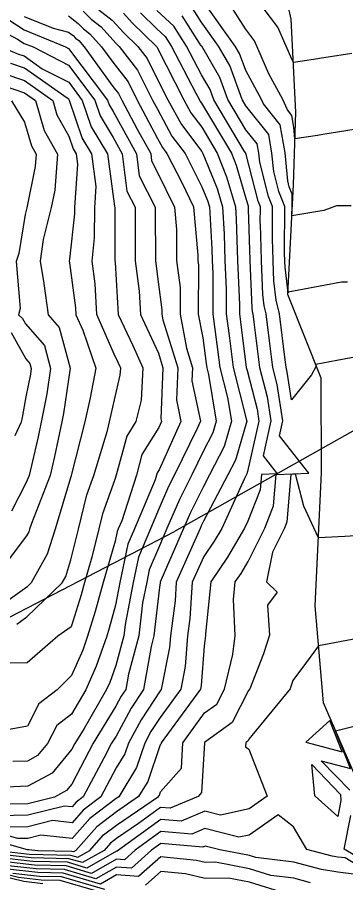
# Model space of a CAD drawing. Extents: x 42655 to 43811, y -141820 to -141156.
# Drawn here: x 42798.3 to 42836.1, y -141770 to -141670.4 of the extents above; entities that cross this region are included whole.
import ezdxf

# ---------------------------------------------------------------- set-up
doc = ezdxf.new("R2010")
doc.units = 0
for name, color, linetype in [('D-STR-HTXT', 7, 'Continuous'), ('ZE_HICN', 7, 'Continuous'), ('ZE_LWCN', 7, 'Continuous'), ('地形', 7, 'Continuous'), ('現況道路ﾊｯﾁ', 7, 'Continuous')]:
    doc.layers.add(name, color=color, linetype=linetype)

msp = doc.modelspace()

# ---------------------------------------------------------------- linework, layer by layer
at = {"layer": 'D-STR-HTXT'}
msp.add_line((43148.457, -141542.195), (42816.396, -141729.579), dxfattribs=at)
msp.add_lwpolyline([(42724.63, -141777.236), (42816.396, -141729.579)], dxfattribs=at)
at = {"layer": 'ZE_HICN'}
for points in [[(42805.889, -141669.712), (42806.808, -141670.653), (42807.954, -141671.538), (42809.632, -141673.398), (42810.048, -141673.801), (42812.155, -141676.511), (42813.854, -141679.946), (42814.422, -141681.015), (42816.096, -141684.088), (42817.615, -141686.091), (42819.552, -141689.913), (42820.18, -141691.49), (42820.401, -141692.241), (42820.692, -141697.061), (42820.737, -141698.402), (42820.798, -141699.855), (42820.785, -141704.565), (42821.353, -141708.649), (42821.617, -141710.723), (42822.492, -141714.143), (42822.941, -141716.88), (42822.105, -141719.808), (42820.409, -141723.054), (42819.712, -141724.378), (42818.221, -141727.404), (42817.429, -141729.231), (42814.837, -141735.208), (42814.749, -141735.406), (42814.744, -141735.488), (42814.678, -141735.98), (42814.027, -141741.572), (42813.692, -141742.806), (42812.82, -141747.74), (42811.411, -141749.874), (42809.67, -141753.096), (42809.167, -141753.92), (42808.278, -141755.624), (42805.891, -141760.098), (42805.108, -141760.697), (42804.619, -141761.253), (42803.752, -141761.157), (42799.535, -141762.213), (42796.212, -141762.28)], [(42839.387, -141709.086), (42835.062, -141709.922), (42832.619, -141710.379), (42832.628, -141710.626), (42832.14, -141711.539), (42829.843, -141714.42), (42829.361, -141711.253), (42829.216, -141710.688), (42829.105, -141709.82), (42828.448, -141704.529), (42828.081, -141702.962), (42827.826, -141700.735), (42827.737, -141698.48), (42827.725, -141698.369), (42827.65, -141695.92), (42827.64, -141695.808), (42827.67, -141692.207), (42827.212, -141691.025), (42826.186, -141687.103), (42826.087, -141686.052), (42825.904, -141684.996), (42824.61, -141683.378), (42822.539, -141679.906), (42821.606, -141677.351), (42819.515, -141673.757), (42819.476, -141673.702), (42817.278, -141670.248)], [(42796.562, -141673.864), (42798.465, -141674.657), (42799.128, -141674.882), (42801.199, -141676.342), (42804.231, -141677.904), (42805.796, -141679.984), (42806.815, -141683.041), (42808.692, -141686.133), (42809.382, -141691.312), (42809.486, -141692.17), (42809.548, -141692.292), (42809.531, -141698.313), (42809.532, -141698.454), (42809.553, -141698.621), (42809.906, -141704.615), (42811.585, -141708.197), (42812.771, -141710.765), (42812.542, -141714.463), (42811.953, -141716.931), (42810.903, -141718.624), (42809.692, -141723.104), (42809.532, -141723.601), (42808.112, -141727.532), (42807.691, -141729.276), (42806.896, -141732.523), (42806.038, -141735.447), (42805.658, -141736.844), (42804.523, -141740.554), (42803.001, -141741.623), (42799.454, -141744.678), (42796.91, -141744.733)], [(42797.624, -141706.674), (42799.291, -141709.707), (42799.77, -141710.248), (42799.921, -141710.824), (42799.827, -141711.464), (42799.311, -141714.083), (42798.879, -141716.455), (42798.769, -141716.992), (42798.047, -141718.552)], [(42839.732, -141729.913), (42835.983, -141730.142), (42832.939, -141730.282), (42832.413, -141729.161), (42831.242, -141726.67), (42830.284, -141722.988), (42829.748, -141723.011), (42829.312, -141728.454), (42829.029, -141729.177), (42827.643, -141731.946), (42826.957, -141735.349), (42828.193, -141736.547), (42827.085, -141738.038), (42827.295, -141741.51), (42826.639, -141743.63), (42825.048, -141747.683), (42824.91, -141747.852), (42823.03, -141751.558), (42819.85, -141753.836), (42819.825, -141753.87), (42819.506, -141759.586), (42819.111, -141760.036), (42815.908, -141761.397), (42814.796, -141761.303), (42812.246, -141763.167), (42809.724, -141764.875), (42809.032, -141765.405), (42808.289, -141766.249), (42805.804, -141767.66), (42804.261, -141767.205), (42799.92, -141767.11), (42794.738, -141766.522)], [(42829.199, -141771.215), (42825.013, -141769.894), (42822.602, -141769.428), (42819.923, -141769.47), (42817.645, -141768.962), (42814.83, -141768.667), (42813.064, -141770.241)], [(42808.386, -141770.758), (42803.412, -141769.29), (42800.866, -141769.234), (42797.827, -141768.889)]]:
    msp.add_lwpolyline(points, dxfattribs=at)
at = {"layer": 'ZE_LWCN'}
for points in [[(42836.718, -141692.131), (42835.009, -141692.131), (42833.576, -141692.668), (42829.884, -141693.277), (42829.901, -141692.147), (42829.921, -141690.79), (42829.583, -141689.918), (42829.41, -141689.257), (42829.106, -141686.038), (42828.548, -141682.804), (42826.626, -141680.402), (42826.395, -141679.888), (42824.578, -141676.543), (42823.864, -141674.59), (42823.37, -141673.739), (42819.451, -141668.225)], [(42837.04, -141683.355), (42833.431, -141683.931), (42832.832, -141684.023), (42830.233, -141684.424), (42830.104, -141683.06), (42829.87, -141681.708), (42829.372, -141681.086), (42828.829, -141679.876), (42827.228, -141676.929), (42825.587, -141673.135), (42824.555, -141671.766), (42821.927, -141667.583)], [(42836.28, -141700.901), (42835.581, -141700.901), (42829.456, -141702.04), (42829.442, -141702.127), (42829.103, -141699.173), (42829.077, -141698.522), (42829.061, -141698.363), (42829.039, -141697.632), (42829.024, -141697.468), (42829.068, -141692.201), (42828.397, -141690.471), (42827.798, -141688.18), (42827.597, -141686.045), (42827.226, -141683.9), (42824.597, -141680.615), (42824.169, -141679.898), (42822.735, -141675.971), (42821.442, -141673.748), (42819.463, -141670.964), (42818.251, -141669.058)], [(42836.781, -141674.583), (42833.061, -141675.162), (42832.856, -141675.195), (42830.056, -141675.643), (42829.752, -141674.965), (42828.279, -141671.56), (42825.855, -141668.344)], [(42810.527, -141669.964), (42811.531, -141671.077), (42814.324, -141673.781), (42814.355, -141673.821), (42814.389, -141673.889), (42817.448, -141679.929), (42818.267, -141681.433), (42819.52, -141683.084), (42821.301, -141686.074), (42822.384, -141688.795), (42823.394, -141692.227), (42823.48, -141693.653), (42823.636, -141698.389), (42823.853, -141703.52), (42823.85, -141704.55), (42823.974, -141705.444), (42824.646, -141710.709), (42824.739, -141711.071), (42825.88, -141715.509), (42826.086, -141716.865), (42824.793, -141722.671), (42824.716, -141722.94), (42824.667, -141723.034), (42824.437, -141723.471), (42821.818, -141729.21), (42820.956, -141730.685), (42819.75, -141732.444), (42818.436, -141735.389), (42818.167, -141739.595), (42817.904, -141741.554), (42817.636, -141745.086), (42817.119, -141747.72), (42814.748, -141750.965), (42813.675, -141752.59), (42812.966, -141753.902), (42812.006, -141756.717), (42809.977, -141760.079), (42809.703, -141760.265), (42806.678, -141762.58), (42804.636, -141764.899), (42801.017, -141764.501), (42799.548, -141764.869), (42798.389, -141764.893), (42794.454, -141763.765)], [(42812.48, -141669.916), (42814.379, -141671.755), (42815.332, -141672.627), (42816.061, -141673.773), (42818.86, -141679.146), (42819.253, -141679.921), (42819.353, -141680.106), (42819.507, -141680.308), (42822.937, -141686.066), (42823.487, -141687.447), (42824.647, -141691.393), (42824.841, -141692.133), (42824.874, -141692.22), (42824.872, -141692.487), (42824.873, -141692.495), (42825.054, -141698.382), (42825.055, -141698.396), (42825.27, -141703.859), (42825.316, -141704.261), (42825.383, -141704.543), (42825.501, -141705.497), (42826.169, -141710.702), (42827.04, -141714.09), (42827.461, -141716.859), (42826.569, -141720.864), (42828.207, -141722.948), (42826.378, -141723.026), (42826.239, -141724.767), (42824.819, -141728.398), (42824.454, -141729.198), (42822.502, -141732.54), (42820.555, -141735.379), (42819.954, -141741.348), (42819.963, -141741.544), (42819.798, -141742.778), (42819.457, -141747.271), (42819.371, -141747.71), (42815.605, -141752.863), (42814.861, -141753.893), (42814.855, -141754.006), (42814.763, -141754.11), (42813.332, -141758.307), (42812.269, -141760.068), (42809.71, -141761.801), (42807.463, -141763.522), (42805.048, -141766.265), (42804.772, -141766.421), (42804.6, -141766.371), (42800.667, -141766.285), (42799.65, -141766.173), (42799.554, -141766.197), (42799.478, -141766.199), (42794.459, -141764.761)], [(42804.195, -141670.272), (42805.312, -141671.127), (42805.916, -141671.744), (42806.668, -141672.325), (42808.008, -141673.811), (42809.308, -141675.609), (42811.056, -141677.856), (42812.093, -141679.954), (42814.438, -141684.364), (42815.01, -141685.416), (42815.53, -141686.101), (42817.217, -141689.431), (42818.593, -141692.249), (42819.075, -141697.788), (42819.078, -141698.41), (42819.15, -141698.946), (42819.12, -141704.572), (42819.633, -141707.309), (42820.042, -141710.252), (42820.103, -141710.73), (42820.305, -141711.519), (42821.186, -141716.888), (42820.8, -141718.242), (42819.694, -141720.359), (42818.369, -141723.064), (42816.97, -141725.903), (42815.523, -141729.24), (42814.656, -141731.24), (42813.495, -141733.99), (42813.195, -141735.413), (42812.733, -141737.782), (42812.29, -141741.58), (42811.098, -141745.979), (42810.784, -141747.75), (42810.279, -141748.516), (42809.654, -141749.672), (42807.055, -141753.93), (42804.607, -141758.623), (42803.995, -141759.362), (42802.611, -141760.113), (42799.529, -141760.885), (42795.123, -141760.974)], [(42795.553, -141669.568), (42799.114, -141671.881), (42803.875, -141673.83), (42804.213, -141674.004), (42808.704, -141679.97), (42808.884, -141680.511), (42809.335, -141681.254), (42812.024, -141686.117), (42812.336, -141688.685), (42814.174, -141692.27), (42814.173, -141692.637), (42814.2, -141698.433), (42814.514, -141700.859), (42814.952, -141704.08), (42814.949, -141704.592), (42815.07, -141705.24), (42816.765, -141710.746), (42816.62, -141714.436), (42817.133, -141716.907), (42814.615, -141722.494), (42814.408, -141722.829), (42814.339, -141723.083), (42814.158, -141723.644), (42811.787, -141729.257), (42811.035, -141731.038), (42810.111, -141735.428), (42809.599, -141738.049), (42808.876, -141740.705), (42808.603, -141741.597), (42807.405, -141745.068), (42806.205, -141747.771), (42804.569, -141750.576), (42802.866, -141751.879), (42801.807, -141753.954), (42800.651, -141755.349), (42799.506, -141755.971), (42797.802, -141756.037)], [(42796.378, -141766.305), (42799.73, -141766.685), (42804.43, -141766.788), (42805.288, -141767.041), (42806.668, -141766.257), (42808.248, -141764.463), (42809.717, -141763.338), (42814.561, -141760.058), (42814.658, -141759.897), (42814.788, -141759.516), (42817.181, -141756.796), (42817.343, -141753.882), (42819.834, -141750.431), (42821.247, -141749.419), (42822.121, -141747.697), (42823.085, -141743.717), (42823.378, -141741.528), (42823.176, -141737.408), (42823.382, -141735.366), (42824.048, -141734.394), (42824.841, -141733.037), (42826.768, -141729.187), (42827.776, -141726.61), (42828.063, -141723.019), (42831.838, -141722.856), (42828.457, -141718.556), (42828.836, -141716.852), (42828.201, -141712.671), (42827.692, -141710.695), (42827.303, -141707.659), (42826.915, -141704.536), (42826.699, -141703.611), (42826.548, -141702.297), (42826.396, -141698.438), (42826.39, -141698.376), (42826.262, -141694.207), (42826.256, -141694.147), (42826.272, -141692.214), (42826.026, -141691.579), (42824.623, -141686.214), (42824.589, -141686.099), (42824.573, -141686.059), (42824.45, -141685.852), (42820.908, -141679.913), (42820.476, -141678.732), (42819.492, -141677.039), (42817.786, -141673.765), (42816.305, -141671.437), (42814.369, -141669.666)], [(42807.701, -141669.562), (42809.241, -141670.751), (42810.581, -141672.238), (42812.186, -141673.791), (42813.255, -141675.166), (42814.406, -141677.493), (42815.644, -141679.938), (42817.182, -141682.761), (42819.533, -141685.86), (42819.665, -141686.082), (42821.282, -141690.142), (42821.897, -141692.234), (42822.086, -141695.357), (42822.186, -141698.395), (42822.325, -141701.688), (42822.317, -141704.557), (42822.664, -141707.046), (42823.132, -141710.716), (42824.678, -141716.766), (42824.696, -141716.872), (42823.411, -141721.374), (42822.538, -141723.044), (42819.731, -141728.38), (42819.472, -141728.905), (42819.335, -141729.222), (42818.885, -141730.259), (42816.593, -141735.397), (42816.455, -141737.542), (42815.917, -141741.563), (42815.815, -141742.902), (42814.868, -141747.731), (42814.734, -141747.914), (42812.543, -141751.232), (42811.095, -141753.911), (42810.681, -141755.126), (42809.687, -141756.773), (42807.918, -141760.089), (42805.893, -141761.639), (42804.628, -141763.076), (42802.385, -141762.829), (42799.541, -141763.541), (42797.301, -141763.586)], [(42794.02, -141670.634), (42798.364, -141672.941), (42799.122, -141673.433), (42800.134, -141673.847), (42804.222, -141675.954), (42807.25, -141679.977), (42807.849, -141681.776), (42809.349, -141684.245), (42810.388, -141686.125), (42810.911, -141690.428), (42811.861, -141692.281), (42811.852, -141695.475), (42811.866, -141698.443), (42812.319, -141701.939), (42812.476, -141704.603), (42813.222, -141706.195), (42814.553, -141709.075), (42815.069, -141710.754), (42814.839, -141716.614), (42814.902, -141716.917), (42814.592, -141717.603), (42812.655, -141720.727), (42812.016, -141723.093), (42810.325, -141728.33), (42809.93, -141729.266), (42809.804, -141729.563), (42809.565, -141730.701), (42808.176, -141735.437), (42807.267, -141738.774), (42806.4, -141741.608), (42805.85, -141743.202), (42804.549, -141746.132), (42802.896, -141747.787), (42800.794, -141749.393), (42799.487, -141751.954), (42795.47, -141752.69)], [(42799.107, -141670.328), (42802.428, -141671.688), (42804.204, -141672.134), (42804.736, -141672.541), (42805.024, -141672.836), (42805.382, -141673.112), (42806.02, -141673.82), (42809.321, -141678.385), (42809.956, -141679.201), (42810.332, -141679.963), (42812.106, -141683.3), (42813.66, -141686.11), (42813.762, -141686.942), (42814.456, -141688.297), (42816.391, -141692.26), (42816.615, -141694.836), (42816.631, -141698.421), (42817.051, -141701.513), (42817.034, -141704.582), (42817.764, -141708.471), (42818.462, -141710.738), (42818.402, -141712.257), (42819.365, -141716.896), (42818.983, -141717.744), (42816.374, -141723.073), (42815.719, -141724.402), (42814.636, -141726.9), (42813.644, -141729.248), (42812.265, -141732.514), (42811.653, -141735.42), (42810.709, -141740.256), (42810.554, -141741.588), (42809.632, -141744.988), (42808.96, -141746.934), (42808.594, -141747.76), (42805.995, -141752.217), (42804.944, -141753.94), (42804.588, -141754.622), (42802.323, -141757.355), (42799.52, -141758.878), (42795.346, -141759.04)], [(42798.268, -141740.235), (42799.429, -141739.402), (42803.496, -141735.458), (42803.902, -141734.738), (42804.487, -141732.839), (42805.357, -141729.287), (42806.304, -141725.363), (42807.115, -141723.116), (42808.678, -141717.948), (42808.929, -141716.945), (42809.489, -141714.427), (42810.163, -141711.608), (42810.214, -141710.776), (42809.947, -141710.199), (42809.465, -141709.17), (42807.466, -141704.627), (42807.269, -141701.078), (42806.923, -141698.466), (42807.215, -141695.816), (42807.225, -141692.302), (42807.395, -141689.904), (42806.894, -141686.141), (42805.78, -141684.306), (42804.342, -141679.99), (42804.24, -141679.854), (42804.042, -141679.752), (42799.135, -141676.292), (42797.563, -141675.76)], [(42796.661, -141676.863), (42799.142, -141677.702), (42802.399, -141679.999), (42802.881, -141681.654), (42804.26, -141684.114), (42804.745, -141685.572), (42805.096, -141686.15), (42805.254, -141687.335), (42804.902, -141692.313), (42804.9, -141693.038), (42804.326, -141698.25), (42804.293, -141698.479), (42804.328, -141698.684), (42805.01, -141703.84), (42805.055, -141704.638), (42805.839, -141706.421), (42807.36, -141710.79), (42806.688, -141714.185), (42806.071, -141716.958), (42804.565, -141722.978), (42804.519, -141723.128), (42804.496, -141723.194), (42804.443, -141723.413), (42802.657, -141729.3), (42801.77, -141732.18), (42799.912, -141735.475), (42799.413, -141735.959), (42796.467, -141738.073)], [(42795.76, -141677.965), (42799.148, -141679.112), (42800.419, -141680.009), (42801.418, -141683.442), (42802.942, -141686.16), (42802.63, -141690.315), (42802.218, -141692.326), (42801.303, -141695.978), (42800.946, -141698.494), (42801.377, -141701.068), (42801.864, -141704.653), (42803.154, -141706.11), (42804.384, -141710.804), (42803.617, -141716.011), (42803.428, -141716.971), (42802.617, -141720.939), (42802.091, -141723.14), (42799.939, -141728.634), (42799.733, -141729.313), (42799.638, -141729.622), (42799.386, -141730.07), (42795.243, -141735.497)], [(42797.675, -141680.022), (42799.164, -141682.507), (42799.956, -141685.23), (42800.484, -141686.171), (42800.376, -141687.61), (42799.407, -141692.339), (42799.213, -141693.11), (42798.488, -141697.602), (42798.186, -141698.507), (42798.645, -141703.919), (42798.451, -141704.669), (42798.928, -141705.079), (42799.272, -141705.705), (42801.462, -141708.179), (42802.152, -141710.814), (42801.722, -141713.738), (42801.083, -141716.982), (42800.736, -141718.683), (42799.668, -141723.151), (42799.357, -141723.946), (42797.663, -141727.253)], [(42837.424, -141741.87), (42832.963, -141742.707), (42831.453, -141744.748), (42829.993, -141746.702), (42829.778, -141747.397), (42829.674, -141747.662), (42824.936, -141753.454), (42824.813, -141753.697), (42824.602, -141753.848), (42824.549, -141754.322), (42824.942, -141754.617), (42827.062, -141759.999), (42824.974, -141761.482), (42821.67, -141762.181), (42819.886, -141761.724), (42817.15, -141762.888), (42814.803, -141762.688), (42809.941, -141766.242), (42809.82, -141766.35), (42809.731, -141766.343), (42806.321, -141768.28), (42804.091, -141767.622), (42800.109, -141767.535), (42795.356, -141766.996)], [(42835.672, -141754.911), (42834.236, -141751.304), (42831.471, -141753.816), (42835.672, -141754.911)], [(42836.536, -141759.337), (42833.25, -141755.947), (42836.634, -141756.829), (42834.906, -141752.49), (42839.324, -141751.381)], [(42835.154, -141762.338), (42832.517, -141759.974), (42832.166, -141756.39), (42835.481, -141759.81), (42835.512, -141760.516), (42835.154, -141762.338)], [(42839.766, -141769.391), (42835.995, -141767.112), (42835.176, -141767.017), (42834.533, -141766.905), (42831.617, -141766.141), (42830.072, -141763.541), (42828.29, -141762.143), (42824.988, -141764.488), (42823.802, -141764.739), (42819.896, -141763.738), (42818.392, -141764.378), (42814.809, -141764.073), (42811.854, -141766.233), (42810.631, -141767.323), (42809.736, -141767.253), (42806.837, -141768.899), (42803.921, -141768.039), (42800.298, -141767.96), (42795.974, -141767.469)], [(42839.57, -141768.311), (42835.908, -141766.098), (42836.663, -141762.248)], [(42837.61, -141769.048), (42835.184, -141768.768), (42833.281, -141768.436), (42830.091, -141767.6), (42825.754, -141767.081), (42824.999, -141766.843), (42821.603, -141766.187), (42819.905, -141765.752), (42819.634, -141765.868), (42814.816, -141765.457), (42813.767, -141766.224), (42811.442, -141768.296), (42809.74, -141768.163), (42807.353, -141769.519), (42803.751, -141768.456), (42800.487, -141768.385), (42796.591, -141767.943)], [(42832.029, -141769.968), (42830.099, -141769.462), (42827.477, -141769.148), (42825.006, -141768.368), (42821.088, -141767.612), (42819.914, -141767.63), (42818.916, -141767.408), (42814.823, -141766.979), (42812.253, -141769.268), (42809.744, -141769.074), (42807.87, -141770.138), (42803.581, -141768.873), (42800.677, -141768.809), (42797.209, -141768.416)], [(42808.902, -141771.377), (42803.242, -141769.707), (42801.055, -141769.659), (42798.445, -141769.363), (42794.476, -141768.377)], [(42801.244, -141770.084), (42799.063, -141769.836), (42794.477, -141768.698)]]:
    msp.add_lwpolyline(points, dxfattribs=at)
at = {"layer": '地形'}
msp.add_lwpolyline([(42837.642, -141758.84), (42833.523, -141749.282), (42832.571, -141738.104), (42833.29, -141722.819), (42833.239, -141711.944), (42829.432, -141702.328), (42830.063, -141689.693), (42830.333, -141681.325), (42829.813, -141670.663), (42827.918, -141662.118), (42827.884, -141654.712), (42829.307, -141645.174)], dxfattribs=at)
at = {"layer": '現況道路ﾊｯﾁ'}
msp.add_lwpolyline([(42837.642, -141758.84), (42833.523, -141749.282), (42832.571, -141738.104), (42833.29, -141722.819), (42833.239, -141711.944), (42829.432, -141702.328), (42830.063, -141689.693), (42830.333, -141681.325), (42829.813, -141670.663), (42827.918, -141662.118)], dxfattribs=at)

doc.saveas('drawing.dxf')
